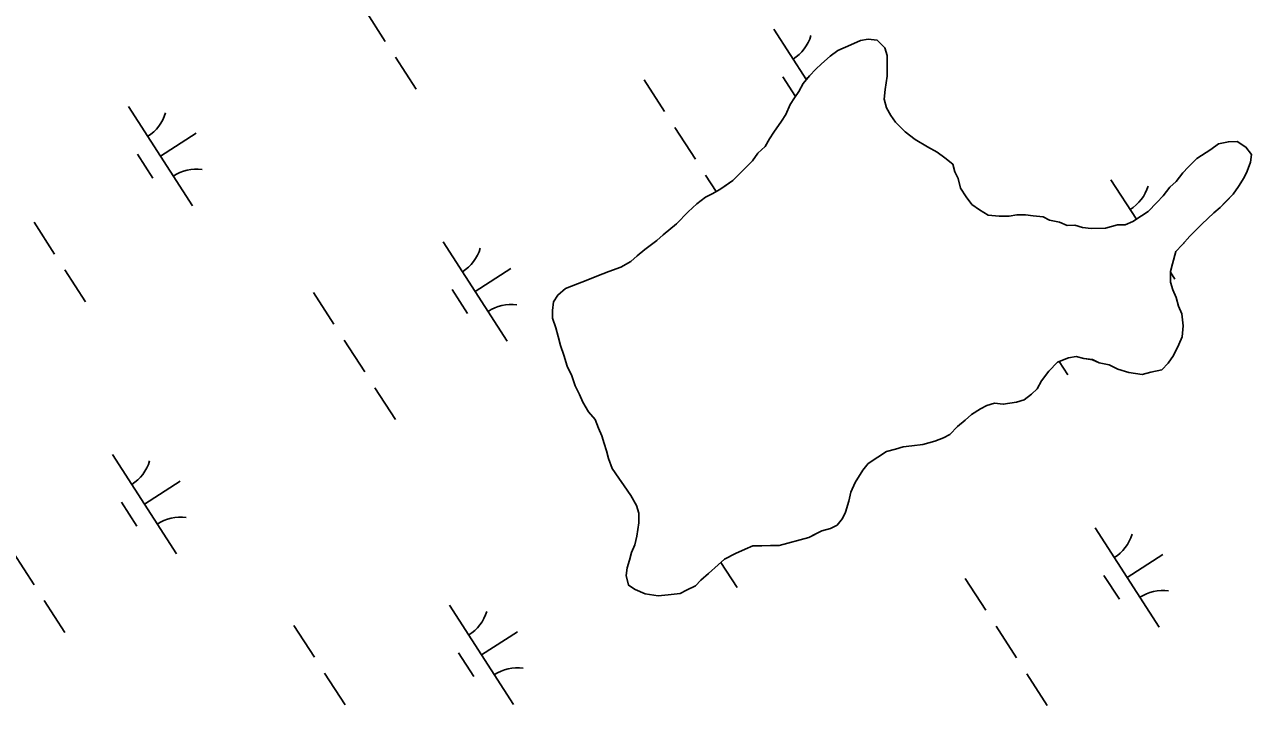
# Model space of a CAD drawing. Extents: x 3937982 to 3958556, y 219448 to 241894.
# Drawn here: x 3947179 to 3947698, y 227030 to 227318 of the extents above; entities that cross this region are included whole.
import ezdxf

# ---------------------------------------------------------------- set-up
doc = ezdxf.new("R2010")
doc.units = 0
doc.layers.add('V-TOPO-SHOR', color=7, linetype='Continuous')
doc.layers.add('V-WETL-SWMP', color=7, linetype='Continuous')

msp = doc.modelspace()

# ---------------------------------------------------------------- linework, layer by layer
at = {"layer": 'V-TOPO-SHOR'}
for points in [[(3947498.174, 227097.926), (3947494.471, 227097.889), (3947490.766, 227097.853), (3947487.064, 227097.816), (3947483.836, 227096.392), (3947479.689, 227094.498), (3947475.083, 227092.137), (3947472.326, 227089.794), (3947468.198, 227086.048), (3947464.984, 227083.236), (3947462.695, 227080.899), (3947459.008, 227079.011), (3947456.245, 227077.592), (3947451.156, 227077.078), (3947446.995, 227076.574), (3947441.428, 227077.442), (3947437.244, 227079.253), (3947434.446, 227081.075), (3947433.48, 227085.233), (3947433.91, 227088.479), (3947434.803, 227091.729), (3947435.696, 227094.979), (3947437.052, 227098.234), (3947437.94, 227101.949), (3947438.811, 227107.513), (3947438.768, 227111.681), (3947437.809, 227114.91), (3947435.452, 227119.056), (3947432.632, 227123.193), (3947430.285, 227126.412), (3947427.465, 227130.549), (3947426.033, 227134.702), (3947425.075, 227137.934), (3947424.114, 227141.166), (3947423.158, 227144.398), (3947421.735, 227147.623), (3947420.307, 227151.314), (3947417.497, 227154.527), (3947415.14, 227158.668), (3947413.719, 227161.896), (3947411.828, 227165.58), (3947410.399, 227169.733), (3947408.504, 227173.883), (3947407.069, 227178.499), (3947405.637, 227182.65), (3947404.675, 227186.345), (3947403.71, 227190.039), (3947402.279, 227194.193), (3947402.246, 227197.433), (3947402.672, 227201.141), (3947404.497, 227203.939), (3947407.71, 227206.749), (3947412.783, 227208.654), (3947416.471, 227210.079), (3947421.083, 227211.977), (3947426.156, 227213.88), (3947431.231, 227215.785), (3947435.374, 227218.142), (3947438.129, 227220.485), (3947441.342, 227223.297), (3947446.397, 227227.051), (3947449.151, 227229.394), (3947454.66, 227234.079), (3947459.702, 227239.224), (3947463.372, 227242.503), (3947467.049, 227245.319), (3947469.813, 227246.734), (3947473.035, 227248.62), (3947475.794, 227250.5), (3947478.552, 227252.38), (3947480.844, 227254.717), (3947483.136, 227257.058), (3947486.802, 227260.798), (3947489.083, 227264.062), (3947492.296, 227266.872), (3947494.117, 227270.132), (3947495.94, 227272.93), (3947499.135, 227277.591), (3947500.957, 227280.389), (3947502.768, 227284.575), (3947504.59, 227287.37), (3947506.415, 227290.168), (3947508.234, 227293.426), (3947510.978, 227296.695), (3947513.729, 227299.503), (3947516.02, 227301.84), (3947519.692, 227305.118), (3947522.91, 227307.465), (3947528.441, 227309.837), (3947532.591, 227311.731), (3947535.827, 227312.227), (3947539.533, 227311.801), (3947542.808, 227308.594), (3947543.767, 227305.362), (3947543.81, 227301.194), (3947543.857, 227296.566), (3947542.986, 227291.002), (3947542.564, 227286.83), (3947543.529, 227283.135), (3947545.413, 227279.912), (3947547.293, 227277.153)], [(3947547.293, 227277.153), (3947551.502, 227273.028), (3947555.702, 227269.829), (3947560.829, 227266.641), (3947565.019, 227264.367), (3947568.281, 227262.086), (3947571.552, 227259.342), (3947572.51, 227256.11), (3947573.928, 227253.345), (3947574.894, 227249.188), (3947577.247, 227245.507), (3947579.594, 227242.29), (3947582.861, 227240.008), (3947586.586, 227237.731), (3947591.221, 227237.313), (3947595.389, 227237.356), (3947598.624, 227237.852), (3947602.327, 227237.891), (3947605.573, 227237.461), (3947609.745, 227237.039), (3947612.536, 227235.679), (3947616.712, 227234.794), (3947619.969, 227233.438), (3947623.209, 227233.471), (3947626.459, 227232.578), (3947630.168, 227232.152), (3947636.187, 227232.214), (3947641.266, 227233.653), (3947644.506, 227233.686), (3947647.733, 227235.108), (3947651.414, 227237.461), (3947654.172, 227239.341), (3947657.838, 227243.082), (3947660.589, 227245.888), (3947663.329, 227249.62), (3947666.083, 227251.963), (3947668.824, 227255.694), (3947671.115, 227258.033), (3947674.781, 227261.775), (3947680.764, 227265.541), (3947683.981, 227267.888), (3947688.138, 227268.854), (3947691.841, 227268.893), (3947695.569, 227266.616), (3947697.918, 227263.399), (3947697.488, 227260.153), (3947696.136, 227256.435), (3947694.774, 227253.644), (3947692.497, 227249.915), (3947690.215, 227246.65), (3947687.008, 227243.377), (3947684.714, 227241.039), (3947681.962, 227238.696), (3947676.915, 227234.016), (3947671.873, 227228.869), (3947668.67, 227225.134), (3947665.922, 227222.328), (3947664.582, 227217.22), (3947663.689, 227213.97), (3947663.736, 227209.342), (3947664.697, 227206.11), (3947666.116, 227202.882), (3947667.081, 227199.188), (3947668.502, 227195.96), (3947669.016, 227190.873), (3947668.6, 227186.238), (3947667.245, 227182.984), (3947664.978, 227178.331), (3947662.694, 227175.066), (3947659.946, 227172.261), (3947655.325, 227171.288), (3947651.631, 227170.323), (3947646.064, 227171.194), (3947641.421, 227172.535), (3947637.698, 227174.35), (3947633.522, 227175.234), (3947630.731, 227176.594), (3947627.022, 227177.02), (3947623.772, 227177.913), (3947620.536, 227177.417), (3947615.924, 227175.519), (3947612.258, 227171.777), (3947609.059, 227167.579), (3947607.24, 227164.318), (3947604.949, 227161.98), (3947601.731, 227159.633), (3947598.499, 227158.672), (3947592.953, 227157.691), (3947589.245, 227158.117), (3947586.013, 227157.159), (3947583.25, 227155.741), (3947579.57, 227153.388), (3947576.815, 227151.045), (3947573.602, 227148.235), (3947570.395, 227144.961), (3947567.63, 227143.544), (3947563.939, 227142.118), (3947558.862, 227140.676), (3947554.236, 227140.166), (3947550.537, 227139.667), (3947547.306, 227138.708)], [(3947547.306, 227138.708), (3947543.611, 227137.744), (3947539.931, 227135.392), (3947535.792, 227132.572), (3947533.504, 227129.771), (3947530.315, 227124.645), (3947528.507, 227120.46), (3947527.618, 227116.745), (3947526.277, 227112.103), (3947524.915, 227109.309), (3947522.627, 227106.51), (3947519.864, 227105.092), (3947516.17, 227104.13), (3947513.405, 227102.713), (3947510.642, 227101.295), (3947498.174, 227097.926)]]:
    msp.add_lwpolyline(points, dxfattribs=at)
at = {"layer": 'V-WETL-SWMP'}
for p, q in [((3947322.906, 227324.785), (3947331.566, 227311.331)), ((3947495.921, 227316.443), (3947509.65, 227295.113)), ((3947535.826, 227312.227), (3947532.59, 227311.732)), ((3947539.534, 227311.802), (3947535.826, 227312.227)), ((3947542.808, 227308.594), (3947539.534, 227311.802)), ((3947522.909, 227307.466), (3947519.692, 227305.119)), ((3947528.441, 227309.837), (3947522.909, 227307.466)), ((3947532.59, 227311.732), (3947528.441, 227309.837)), ((3947543.767, 227305.362), (3947542.808, 227308.594)), ((3947335.896, 227304.604), (3947344.556, 227291.15)), ((3947516.021, 227301.84), (3947513.729, 227299.502)), ((3947519.692, 227305.119), (3947516.021, 227301.84)), ((3947543.809, 227301.195), (3947543.767, 227305.362)), ((3947499.717, 227296.29), (3947505.027, 227288.04)), ((3947510.979, 227296.696), (3947508.234, 227293.427)), ((3947513.729, 227299.502), (3947510.979, 227296.696)), ((3947542.986, 227291.001), (3947543.856, 227296.566)), ((3947543.856, 227296.566), (3947543.809, 227301.195)), ((3947441.055, 227295.046), (3947449.715, 227281.592)), ((3947508.234, 227293.427), (3947506.415, 227290.167)), ((3947509.452, 227295.421), (3947510.446, 227296.061)), ((3947504.591, 227287.371), (3947502.768, 227284.574)), ((3947506.415, 227290.167), (3947504.591, 227287.371)), ((3947542.565, 227286.829), (3947542.986, 227291.001)), ((3947543.529, 227283.135), (3947542.565, 227286.829)), ((3947222.924, 227283.712), (3947249.987, 227241.669)), ((3947502.768, 227284.574), (3947500.958, 227280.388)), ((3947545.413, 227279.912), (3947543.529, 227283.135)), ((3947499.134, 227277.592), (3947495.94, 227272.929)), ((3947500.958, 227280.388), (3947499.134, 227277.592)), ((3947547.293, 227277.153), (3947545.413, 227279.912)), ((3947551.502, 227273.029), (3947547.293, 227277.153)), ((3947236.455, 227262.69), (3947251.591, 227272.433)), ((3947454.045, 227274.865), (3947462.704, 227261.411)), ((3947495.94, 227272.929), (3947494.116, 227270.133)), ((3947555.702, 227269.83), (3947551.502, 227273.029)), ((3947492.297, 227266.873), (3947489.084, 227264.062)), ((3947494.116, 227270.133), (3947492.297, 227266.873)), ((3947560.828, 227266.641), (3947555.702, 227269.83)), ((3947565.018, 227264.368), (3947560.828, 227266.641)), ((3947680.763, 227265.54), (3947674.782, 227261.775)), ((3947683.981, 227267.887), (3947680.763, 227265.54)), ((3947688.138, 227268.855), (3947683.981, 227267.887)), ((3947691.842, 227268.893), (3947688.138, 227268.855)), ((3947695.569, 227266.615), (3947691.842, 227268.893)), ((3947697.917, 227263.398), (3947695.569, 227266.615)), ((3947226.72, 227263.559), (3947233.215, 227253.469)), ((3947486.802, 227260.798), (3947483.136, 227257.057)), ((3947489.084, 227264.062), (3947486.802, 227260.798)), ((3947568.282, 227262.086), (3947565.018, 227264.368)), ((3947571.551, 227259.341), (3947568.282, 227262.086)), ((3947674.782, 227261.775), (3947671.116, 227258.033)), ((3947696.135, 227256.435), (3947697.487, 227260.152)), ((3947697.487, 227260.152), (3947697.917, 227263.398)), ((3947467.034, 227254.684), (3947471.512, 227247.729)), ((3947480.844, 227254.718), (3947478.553, 227252.38)), ((3947483.136, 227257.057), (3947480.844, 227254.718)), ((3947572.51, 227256.109), (3947571.551, 227259.341)), ((3947573.927, 227253.345), (3947572.51, 227256.109)), ((3947668.824, 227255.695), (3947666.084, 227251.963)), ((3947671.116, 227258.033), (3947668.824, 227255.695)), ((3947694.774, 227253.643), (3947696.135, 227256.435)), ((3947478.553, 227252.38), (3947473.035, 227248.62)), ((3947574.895, 227249.188), (3947573.927, 227253.345)), ((3947638.487, 227252.753), (3947649.229, 227236.064)), ((3947663.329, 227249.62), (3947660.589, 227245.888)), ((3947666.084, 227251.963), (3947663.329, 227249.62)), ((3947690.215, 227246.651), (3947692.497, 227249.915)), ((3947692.497, 227249.915), (3947694.774, 227253.643)), ((3947467.049, 227245.318), (3947463.373, 227242.503)), ((3947469.813, 227246.735), (3947467.049, 227245.318)), ((3947473.035, 227248.62), (3947469.813, 227246.735)), ((3947577.248, 227245.508), (3947574.895, 227249.188)), ((3947579.595, 227242.29), (3947577.248, 227245.508)), ((3947660.589, 227245.888), (3947657.839, 227243.082)), ((3947687.007, 227243.377), (3947690.215, 227246.651)), ((3947459.702, 227239.224), (3947454.661, 227234.08)), ((3947463.373, 227242.503), (3947459.702, 227239.224)), ((3947582.86, 227240.008), (3947579.595, 227242.29)), ((3947586.587, 227237.731), (3947582.86, 227240.008)), ((3947654.173, 227239.341), (3947651.414, 227237.461)), ((3947657.839, 227243.082), (3947654.173, 227239.341)), ((3947681.961, 227238.696), (3947684.715, 227241.039)), ((3947684.715, 227241.039), (3947687.007, 227243.377)), ((3947183.039, 227234.755), (3947191.699, 227221.302)), ((3947454.661, 227234.08), (3947449.152, 227229.394)), ((3947591.221, 227237.314), (3947586.587, 227237.731)), ((3947595.388, 227237.357), (3947591.221, 227237.314)), ((3947598.624, 227237.852), (3947595.388, 227237.357)), ((3947602.328, 227237.89), (3947598.624, 227237.852)), ((3947605.574, 227237.46), (3947602.328, 227237.89)), ((3947609.745, 227237.039), (3947605.574, 227237.46)), ((3947612.537, 227235.678), (3947609.745, 227237.039)), ((3947616.713, 227234.794), (3947612.537, 227235.678)), ((3947619.968, 227233.438), (3947616.713, 227234.794)), ((3947647.733, 227235.108), (3947644.506, 227233.687)), ((3947651.414, 227237.461), (3947647.733, 227235.108)), ((3947671.874, 227228.87), (3947676.915, 227234.015)), ((3947676.915, 227234.015), (3947681.961, 227238.696)), ((3947449.152, 227229.394), (3947446.397, 227227.051)), ((3947623.209, 227233.471), (3947619.968, 227233.438)), ((3947626.459, 227232.578), (3947623.209, 227233.471)), ((3947630.168, 227232.152), (3947626.459, 227232.578)), ((3947636.187, 227232.213), (3947630.168, 227232.152)), ((3947641.265, 227233.654), (3947636.187, 227232.213)), ((3947644.506, 227233.687), (3947641.265, 227233.654)), ((3947668.67, 227225.134), (3947671.874, 227228.87)), ((3947356.053, 227226.413), (3947383.116, 227184.37)), ((3947446.397, 227227.051), (3947441.342, 227223.296)), ((3947665.921, 227222.328), (3947668.67, 227225.134)), ((3947438.129, 227220.485), (3947435.375, 227218.142)), ((3947441.342, 227223.296), (3947438.129, 227220.485)), ((3947664.583, 227217.221), (3947665.921, 227222.328)), ((3947196.029, 227214.575), (3947204.689, 227201.121)), ((3947369.585, 227205.392), (3947384.72, 227215.134)), ((3947426.157, 227213.881), (3947421.083, 227211.978)), ((3947431.231, 227215.785), (3947426.157, 227213.881)), ((3947435.375, 227218.142), (3947431.231, 227215.785)), ((3947663.69, 227213.971), (3947664.583, 227217.221)), ((3947663.737, 227209.341), (3947663.69, 227213.971)), ((3947663.694, 227213.591), (3947665.549, 227210.709)), ((3947412.783, 227208.653), (3947407.709, 227206.749)), ((3947416.472, 227210.079), (3947412.783, 227208.653)), ((3947421.083, 227211.978), (3947416.472, 227210.079)), ((3947664.696, 227206.109), (3947663.737, 227209.341)), ((3947301.187, 227205.016), (3947309.847, 227191.562)), ((3947359.849, 227206.261), (3947366.344, 227196.17)), ((3947404.496, 227203.938), (3947402.672, 227201.142)), ((3947407.709, 227206.749), (3947404.496, 227203.938)), ((3947666.117, 227202.882), (3947664.696, 227206.109)), ((3947667.081, 227199.188), (3947666.117, 227202.882)), ((3947402.672, 227201.142), (3947402.246, 227197.433)), ((3947668.503, 227195.961), (3947667.081, 227199.188)), ((3947402.246, 227197.433), (3947402.279, 227194.192)), ((3947402.279, 227194.192), (3947403.71, 227190.04)), ((3947669.017, 227190.873), (3947668.503, 227195.961)), ((3947403.71, 227190.04), (3947404.674, 227186.345)), ((3947668.601, 227186.239), (3947669.017, 227190.873)), ((3947314.177, 227184.835), (3947322.837, 227171.382)), ((3947404.674, 227186.345), (3947405.637, 227182.651)), ((3947405.637, 227182.651), (3947407.068, 227178.498)), ((3947664.977, 227178.33), (3947667.245, 227182.984)), ((3947667.245, 227182.984), (3947668.601, 227186.239)), ((3947407.068, 227178.498), (3947408.504, 227173.882)), ((3947615.924, 227175.519), (3947620.535, 227177.418)), ((3947620.535, 227177.418), (3947623.772, 227177.913)), ((3947623.772, 227177.913), (3947627.022, 227177.02)), ((3947627.022, 227177.02), (3947630.73, 227176.595)), ((3947662.695, 227175.066), (3947664.977, 227178.33)), ((3947408.504, 227173.882), (3947410.398, 227169.734)), ((3947609.059, 227167.578), (3947612.258, 227171.777)), ((3947612.258, 227171.777), (3947615.924, 227175.519)), ((3947616.619, 227175.805), (3947620.251, 227170.162)), ((3947630.73, 227176.595), (3947633.522, 227175.234)), ((3947633.522, 227175.234), (3947637.699, 227174.35)), ((3947637.699, 227174.35), (3947641.421, 227172.536)), ((3947641.421, 227172.536), (3947646.065, 227171.194)), ((3947655.325, 227171.287), (3947659.945, 227172.26)), ((3947659.945, 227172.26), (3947662.695, 227175.066)), ((3947410.398, 227169.734), (3947411.829, 227165.581)), ((3947607.24, 227164.318), (3947609.059, 227167.578)), ((3947646.065, 227171.194), (3947651.63, 227170.324)), ((3947651.63, 227170.324), (3947655.325, 227171.287)), ((3947327.167, 227164.655), (3947335.827, 227151.201)), ((3947411.829, 227165.581), (3947413.719, 227161.896)), ((3947413.719, 227161.896), (3947415.141, 227158.669)), ((3947601.731, 227159.632), (3947604.949, 227161.98)), ((3947604.949, 227161.98), (3947607.24, 227164.318)), ((3947415.141, 227158.669), (3947417.498, 227154.526)), ((3947583.25, 227155.741), (3947586.013, 227157.158)), ((3947586.013, 227157.158), (3947589.245, 227158.117)), ((3947589.245, 227158.117), (3947592.953, 227157.691)), ((3947592.953, 227157.691), (3947598.5, 227158.673)), ((3947598.5, 227158.673), (3947601.731, 227159.632)), ((3947417.498, 227154.526), (3947420.308, 227151.313)), ((3947420.308, 227151.313), (3947421.735, 227147.623)), ((3947573.602, 227148.235), (3947576.815, 227151.045)), ((3947576.815, 227151.045), (3947579.569, 227153.388)), ((3947579.569, 227153.388), (3947583.25, 227155.741)), ((3947421.735, 227147.623), (3947423.157, 227144.397)), ((3947570.394, 227144.961), (3947573.602, 227148.235)), ((3947423.157, 227144.397), (3947424.115, 227141.165)), ((3947424.115, 227141.165), (3947425.074, 227137.934)), ((3947554.236, 227140.167), (3947558.862, 227140.677)), ((3947558.862, 227140.677), (3947563.94, 227142.118)), ((3947563.94, 227142.118), (3947567.63, 227143.544)), ((3947567.63, 227143.544), (3947570.394, 227144.961)), ((3947216.186, 227136.384), (3947243.248, 227094.341)), ((3947425.074, 227137.934), (3947426.033, 227134.702)), ((3947535.792, 227132.572), (3947539.931, 227135.392)), ((3947539.931, 227135.392), (3947543.611, 227137.744)), ((3947543.611, 227137.744), (3947547.306, 227138.708)), ((3947547.306, 227138.708), (3947550.537, 227139.667)), ((3947550.537, 227139.667), (3947554.236, 227140.167)), ((3947426.033, 227134.702), (3947427.464, 227130.549)), ((3947427.464, 227130.549), (3947430.284, 227126.411)), ((3947533.505, 227129.771), (3947535.792, 227132.572)), ((3947229.717, 227115.362), (3947244.853, 227125.105)), ((3947430.284, 227126.411), (3947432.632, 227123.193)), ((3947530.316, 227124.645), (3947533.505, 227129.771)), ((3947432.632, 227123.193), (3947435.452, 227119.055)), ((3947527.618, 227116.746), (3947528.506, 227120.46)), ((3947528.506, 227120.46), (3947530.316, 227124.645)), ((3947219.982, 227116.231), (3947226.477, 227106.141)), ((3947435.452, 227119.055), (3947437.809, 227114.911)), ((3947437.809, 227114.911), (3947438.768, 227111.68)), ((3947526.276, 227112.102), (3947527.618, 227116.746)), ((3947438.768, 227111.68), (3947438.81, 227107.513)), ((3947524.915, 227109.31), (3947526.276, 227112.102)), ((3947438.81, 227107.513), (3947437.94, 227101.948)), ((3947516.17, 227104.129), (3947519.864, 227105.092)), ((3947519.864, 227105.092), (3947522.628, 227106.509)), ((3947522.628, 227106.509), (3947524.915, 227109.31)), ((3947631.749, 227105.424), (3947658.811, 227063.381)), ((3947437.94, 227101.948), (3947437.052, 227098.234)), ((3947498.175, 227097.927), (3947510.642, 227101.295)), ((3947510.642, 227101.295), (3947516.17, 227104.129)), ((3947174.31, 227094.806), (3947182.97, 227081.352)), ((3947435.696, 227094.98), (3947434.802, 227091.729)), ((3947437.052, 227098.234), (3947435.696, 227094.98)), ((3947475.082, 227092.137), (3947479.688, 227094.499)), ((3947479.688, 227094.499), (3947483.836, 227096.393)), ((3947483.836, 227096.393), (3947487.063, 227097.815)), ((3947487.063, 227097.815), (3947490.767, 227097.852)), ((3947490.767, 227097.852), (3947494.471, 227097.89)), ((3947494.471, 227097.89), (3947498.175, 227097.927)), ((3947645.28, 227084.403), (3947660.415, 227094.145)), ((3947434.802, 227091.729), (3947433.909, 227088.479)), ((3947468.198, 227086.048), (3947472.327, 227089.794)), ((3947472.327, 227089.794), (3947475.082, 227092.137)), ((3947473.515, 227090.804), (3947480.384, 227080.132)), ((3947433.909, 227088.479), (3947433.479, 227085.233)), ((3947433.479, 227085.233), (3947434.447, 227081.076)), ((3947464.985, 227083.237), (3947468.198, 227086.048)), ((3947576.882, 227084.027), (3947585.542, 227070.574)), ((3947635.545, 227085.272), (3947642.039, 227075.182)), ((3947434.447, 227081.076), (3947437.244, 227079.252)), ((3947437.244, 227079.252), (3947441.429, 227077.442)), ((3947456.245, 227077.592), (3947459.009, 227079.01)), ((3947459.009, 227079.01), (3947462.694, 227080.899)), ((3947462.694, 227080.899), (3947464.985, 227083.237)), ((3947187.3, 227074.625), (3947195.96, 227061.171)), ((3947441.429, 227077.442), (3947446.995, 227076.573)), ((3947446.995, 227076.573), (3947451.157, 227077.078)), ((3947451.157, 227077.078), (3947456.245, 227077.592)), ((3947358.752, 227072.694), (3947385.814, 227030.65)), ((3947292.887, 227064.099), (3947301.547, 227050.645)), ((3947589.872, 227063.847), (3947598.532, 227050.393)), ((3947372.283, 227051.672), (3947387.419, 227061.414)), ((3947362.548, 227052.541), (3947369.043, 227042.451)), ((3947305.877, 227043.918), (3947314.537, 227030.464)), ((3947602.862, 227043.666), (3947611.522, 227030.212))]:
    msp.add_line(p, q, dxfattribs=at)
for centre, start, end in [((3947494.701, 227318.776), 301.99668, 343.54034), ((3947221.705, 227286.045), 301.99668, 343.54034), ((3947251.605, 227239.593), 81.99668, 123.54034), ((3947637.267, 227255.085), 301.99668, 343.54034), ((3947354.834, 227228.746), 301.99668, 343.54034), ((3947667.167, 227208.634), 81.99668, 82.39432), ((3947384.734, 227182.294), 81.99668, 123.54034), ((3947214.967, 227138.717), 301.99668, 343.54034), ((3947244.867, 227092.265), 81.99668, 123.54034), ((3947630.529, 227107.757), 301.99668, 343.54034), ((3947660.429, 227061.305), 81.99668, 123.54034), ((3947357.533, 227075.026), 301.99668, 343.54034), ((3947387.433, 227028.575), 81.99668, 123.54034)]:
    msp.add_arc(centre, 17.623, start, end, dxfattribs=at)

doc.saveas('drawing.dxf')
